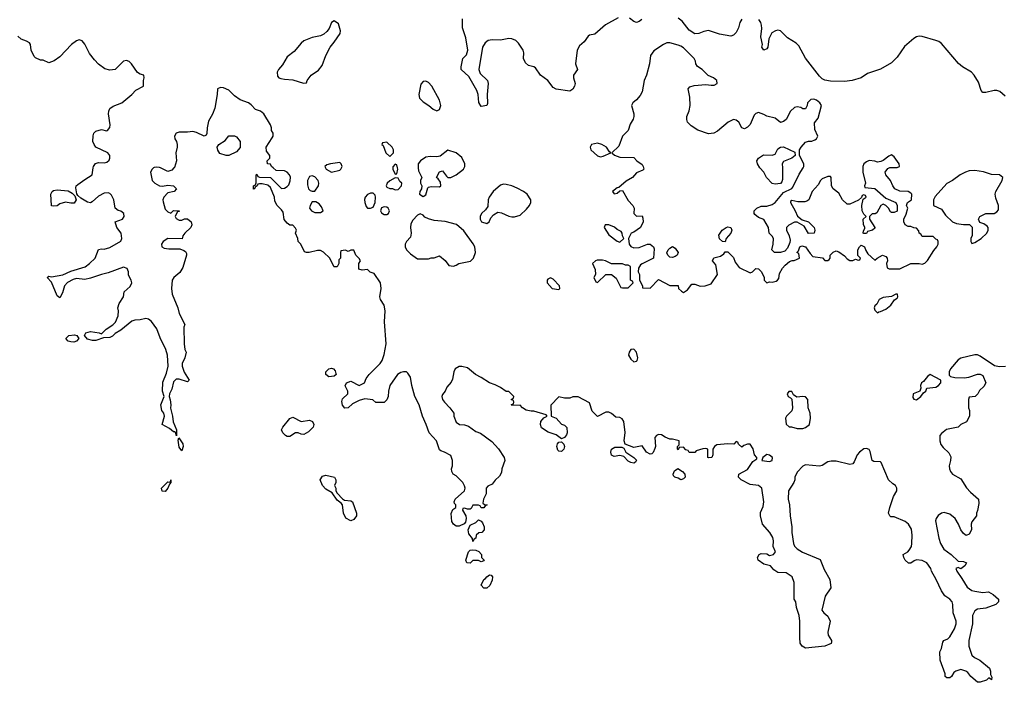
# Model space of a CAD drawing. Header units: inches. Extents: x 2396598 to 2566999, y 262085 to 451979.
# Tile 268 of 280: x 2520620 to 2527724, y 396289 to 401069. Entities that reach past the tile are written whole.
import ezdxf

# ---------------------------------------------------------------- set-up
doc = ezdxf.new("R2010")
doc.units = ezdxf.units.IN
doc.header["$MEASUREMENT"] = 0
doc.layers.add('C5329', color=7, linetype='Continuous')
doc.layers.add('C5420', color=7, linetype='Continuous')

msp = doc.modelspace()

# ---------------------------------------------------------------- linework, layer by layer
at = {"layer": 'C5329', "color": 5, "elevation": 40}
for points in [[(2521586.8, 400000), (2521574.8, 399990), (2521564.9, 399970), (2521576, 399910), (2521596, 399890), (2521630, 399870.7), (2521650, 399867.3), (2521690, 399876), (2521730, 399871), (2521752, 399850), (2521734, 399830), (2521690, 399821.2), (2521660.7, 399790), (2521654, 399770), (2521654.8, 399754.8), (2521670, 399702), (2521690, 399682), (2521710, 399674), (2521730, 399692), (2521771.3, 399691.3), (2521770, 399686), (2521758, 399682), (2521743.6, 399656.4), (2521742, 399650), (2521750, 399634), (2521770, 399622), (2521790, 399622), (2521810, 399632), (2521830, 399632), (2521858, 399610), (2521862, 399590), (2521854, 399570), (2521811.3, 399530), (2521798, 399510), (2521791.3, 399488.7), (2521690, 399491.8), (2521656, 399470), (2521642.8, 399450), (2521646.8, 399430), (2521661.4, 399421.4), (2521695.3, 399415.3), (2521776, 399416), (2521805.4, 399405.4), (2521816.9, 399396.9), (2521823.6, 399383.6), (2521824.7, 399370), (2521798, 399282), (2521774.4, 399245.6), (2521731.3, 399210), (2521721, 399190), (2521714.8, 399130), (2521721, 399090), (2521762, 398990), (2521771.3, 398950), (2521811.1, 398871.1), (2521804.7, 398850), (2521806, 398730), (2521812, 398690), (2521822, 398670), (2521811.1, 398628.9), (2521792, 398590), (2521792, 398570), (2521806.4, 398526.4), (2521842, 398470), (2521830, 398458), (2521770, 398475.3), (2521750, 398475.3), (2521742, 398470), (2521730, 398458), (2521716.9, 398403.1), (2521701, 398370), (2521698, 398350), (2521706.8, 398326.8), (2521710.8, 398290), (2521707.3, 398267.3), (2521722.8, 398210), (2521727.3, 398167.3), (2521751, 398110), (2521752.7, 398067.3), (2521748, 398072), (2521746, 398090), (2521736.4, 398096.4), (2521730, 398095.3), (2521700.9, 398120.9), (2521648, 398150), (2521666, 398210), (2521661.2, 398230), (2521646, 398250), (2521638, 398290), (2521662, 398350), (2521649.4, 398390), (2521653.2, 398453.2), (2521680.5, 398519.5), (2521692, 398570), (2521686, 398650), (2521675.1, 398690), (2521634.7, 398774.7), (2521610, 398839), (2521570, 398893.2), (2521550, 398909.2), (2521530, 398912.7), (2521490, 398904), (2521450, 398902), (2521430, 398895.3), (2521350.4, 398829.6), (2521310, 398806.6), (2521290, 398786.6), (2521270, 398777), (2521224.7, 398775.3), (2521170, 398754), (2521145.4, 398754.6), (2521110, 398764), (2521088.7, 398790), (2521098, 398810), (2521130, 398820.7), (2521194, 398810), (2521210, 398802), (2521244, 398836), (2521291.7, 398868.3), (2521311.7, 398888.3), (2521330, 398934), (2521333.2, 398970), (2521328.7, 398990), (2521338, 399022), (2521368.7, 399070), (2521374.6, 399105.4), (2521416.5, 399143.5), (2521428.7, 399170), (2521424, 399190), (2521406.3, 399226.3), (2521405.2, 399250), (2521394.5, 399274.5), (2521370, 399285.2), (2521257.6, 399242.4), (2521210, 399231.6), (2521130, 399204.5), (2521090, 399196.2), (2521030, 399201.6), (2521005.5, 399194.5), (2520965.8, 399174.2), (2520943.8, 399150), (2520930, 399098), (2520910, 399062), (2520890, 399078), (2520850, 399175.3), (2520818, 399210), (2520830, 399218), (2520850, 399214.8), (2520931.5, 399228.5), (2520990, 399256.3), (2521093.1, 399286.9), (2521124, 399310), (2521164, 399350), (2521189.4, 399410.6), (2521210, 399416), (2521230, 399414.8), (2521270, 399426.8), (2521350, 399472), (2521356, 399490), (2521352.3, 399530), (2521322, 399570), (2521308.7, 399610), (2521362, 399630), (2521373.2, 399650), (2521372.7, 399670), (2521350, 399689), (2521330, 399693.2), (2521309.6, 399709.6), (2521299.6, 399770), (2521282.7, 399802.7), (2521270, 399816), (2521259.6, 399819.6), (2521230, 399818.4), (2521190, 399797), (2521143.8, 399756.2), (2521130, 399749.3), (2521110, 399752), (2521061, 399781), (2521040.2, 399800.2), (2521032.7, 399812.7), (2521024.7, 399855.3), (2521028.7, 399870), (2521040.1, 399879.9), (2521090, 399917.3), (2521144, 399950), (2521150.9, 400000)], [(2521732.7, 400000), (2521716.8, 399983.2), (2521690, 399973.2), (2521635.4, 400000)], [(2527731.9, 398568.1), (2527690, 398564.2), (2527652.6, 398572.6), (2527550, 398642.7), (2527530, 398652.3), (2527510, 398652), (2527410, 398626.6), (2527390, 398614.5), (2527334.8, 398550), (2527326, 398530), (2527326, 398506), (2527336, 398496), (2527367.3, 398487.3), (2527433.2, 398486.8), (2527468.9, 398491.1), (2527530, 398511), (2527550, 398511.3), (2527570, 398502), (2527591.3, 398450), (2527576.9, 398423.1), (2527545.4, 398394.6), (2527534, 398370), (2527514, 398350), (2527470, 398346), (2527464.7, 398330), (2527464.7, 398270), (2527472, 398250), (2527472, 398210), (2527451.1, 398168.9), (2527410, 398148), (2527390.7, 398129.3), (2527307.9, 398112.1), (2527270, 398084), (2527258.8, 398070), (2527258, 398062), (2527259.1, 398030), (2527265.5, 398005.5), (2527282.5, 397982.5), (2527323.5, 397943.5), (2527336.9, 397916.9), (2527336, 397890), (2527326.8, 397850), (2527327.3, 397830), (2527336, 397810), (2527350.7, 397790.7), (2527410, 397758), (2527450, 397692), (2527479.8, 397659.8), (2527538, 397610), (2527539.8, 397580.2), (2527531.1, 397528.9), (2527522, 397510), (2527522, 397490), (2527490, 397446), (2527484.7, 397430), (2527486, 397390), (2527470, 397358), (2527449.1, 397349.1), (2527430, 397362), (2527410, 397388), (2527394, 397430), (2527368.7, 397470), (2527330, 397502), (2527290, 397515.3), (2527270, 397508.7), (2527247.1, 397492.9), (2527231.3, 397470), (2527226.8, 397453.2), (2527250.8, 397330), (2527264, 397290), (2527286.8, 397250), (2527341, 397210), (2527390, 397162), (2527430, 397161), (2527451, 397150), (2527438, 397130), (2527410, 397108.7), (2527390, 397118), (2527374, 397110), (2527382, 397090), (2527418.5, 397038.5), (2527455.3, 396975.3), (2527490, 396951.3), (2527510, 396946), (2527570, 396938), (2527610, 396942), (2527643.5, 396923.5), (2527682, 396890), (2527682, 396870), (2527662, 396850), (2527590, 396823.7), (2527530, 396818), (2527510, 396804), (2527494, 396770), (2527493.4, 396710), (2527467.3, 396590), (2527467.3, 396550), (2527490, 396486), (2527508.1, 396468.1), (2527547.9, 396447.9), (2527618, 396390), (2527624.7, 396370), (2527624.7, 396344.7), (2527632.7, 396327.3), (2527632, 396308), (2527618, 396318), (2527610, 396318), (2527594.4, 396305.6), (2527550, 396289.2), (2527529.5, 396289.5), (2527482, 396330), (2527460.4, 396360.4), (2527446, 396370), (2527410, 396382), (2527374, 396370), (2527359.6, 396360.4), (2527342, 396330), (2527330, 396322), (2527310, 396322), (2527298, 396330), (2527298, 396350), (2527262, 396450), (2527258, 396510), (2527270, 396534), (2527280.2, 396579.8), (2527288, 396590), (2527317, 396603), (2527330, 396618), (2527364.7, 396675.3), (2527375.3, 396710), (2527375.3, 396730), (2527354, 396790), (2527353.2, 396850), (2527348.7, 396870), (2527330, 396888.7), (2527293.6, 396913.6), (2527270, 396948), (2527233.2, 397030), (2527199, 397090), (2527193.2, 397110), (2527164, 397150), (2527130, 397167), (2527090, 397173.2), (2527073.4, 397166.6), (2527050, 397148), (2527031.6, 397148.4), (2527009.2, 397170), (2526999, 397190), (2526995.3, 397210), (2527028.7, 397230), (2527038.6, 397241.4), (2527053.2, 397270), (2527057.2, 397290), (2527059.3, 397350), (2527053.4, 397393.4), (2527033.2, 397430), (2527009.4, 397449.4), (2526930, 397482), (2526904, 397484), (2526898, 397490), (2526889, 397510), (2526899, 397550), (2526924, 397630), (2526948.7, 397670), (2526948.7, 397690), (2526938, 397710), (2526920.2, 397720.2), (2526889.5, 397749.5), (2526835.1, 397875.1), (2526830, 397879), (2526782.7, 397882.7), (2526769.3, 397889.3), (2526754.9, 397954.9), (2526747.9, 397967.9), (2526730, 397976.3), (2526710, 397972.8), (2526678.4, 397950), (2526662.4, 397930), (2526641.4, 397878.6), (2526630, 397865.2), (2526610, 397860.9), (2526510, 397883.7), (2526474.4, 397885.6), (2526450, 397879), (2526410, 397854), (2526390, 397849.2), (2526290, 397858), (2526270, 397848), (2526230, 397806), (2526212, 397770), (2526212, 397750), (2526204.7, 397730), (2526167.3, 397670), (2526164, 397610), (2526174.8, 397570), (2526178.8, 397490), (2526191, 397410), (2526191.1, 397368.9), (2526202.8, 397290), (2526210, 397272), (2526230, 397251), (2526267.7, 397227.7), (2526394.4, 397174.4), (2526423.5, 397103.5), (2526464.7, 397030), (2526472, 396970), (2526431.3, 396910), (2526408, 396810), (2526421, 396790), (2526450, 396766), (2526467.7, 396730), (2526450.5, 396650), (2526454, 396630), (2526478, 396590), (2526478, 396582), (2526474, 396570), (2526429.3, 396549.3), (2526290, 396536), (2526265.2, 396550), (2526251.9, 396571.9), (2526247.5, 396612.5), (2526249.4, 396730), (2526242.7, 396770), (2526224, 396830), (2526219, 396870), (2526208.7, 396890), (2526208.7, 397010), (2526194, 397050), (2526150, 397079), (2526090, 397082), (2526061.5, 397101.5), (2526038, 397130), (2525990, 397142), (2525948.7, 397170), (2525942, 397190), (2525955.3, 397210), (2525970, 397217.3), (2526010, 397214.8), (2526030, 397202.8), (2526058, 397210), (2526073.2, 397230), (2526057.2, 397270), (2526057.6, 397310), (2526052.7, 397332.7), (2526032, 397370), (2525979.6, 397430), (2525964.5, 397490), (2525965.6, 397514.4), (2525983.3, 397556.7), (2525989.4, 397590), (2525974, 397690), (2525950, 397708.7), (2525890, 397715.3), (2525826, 397750), (2525806, 397770), (2525808.9, 397791.1), (2525870, 397824.7), (2525910, 397882), (2525938, 397902), (2525938, 397910), (2525922, 397930), (2525912.9, 397972.9), (2525890, 398006), (2525870, 398006), (2525843.6, 397996.4), (2525830, 397986), (2525807.3, 398007.3), (2525802, 398022), (2525790, 398026), (2525772, 398008), (2525730, 398009), (2525650, 398002), (2525632, 397990), (2525622, 397970), (2525622, 397930), (2525614, 397910), (2525590, 397908), (2525586, 397910), (2525586, 397970), (2525570, 397975.3), (2525550, 397974), (2525501, 397959), (2525490, 397948), (2525470, 397946), (2525450, 397946), (2525442, 397962), (2525427.3, 397967.3), (2525410, 397986), (2525378, 397982), (2525370, 397966), (2525366, 397970), (2525366, 397990), (2525378, 398002), (2525378, 398030), (2525330, 398044), (2525310, 398044), (2525276.5, 398056.5), (2525250, 398075.3), (2525230, 398078), (2525214, 398070), (2525203.6, 398056.4), (2525206.8, 397990), (2525203.5, 397976.5), (2525190, 397946), (2525182, 397938), (2525170, 397935.3), (2525142, 397950), (2525110, 397995.3), (2525050, 397982), (2524988, 398008), (2524982, 398030), (2524989.3, 398090.7), (2524979, 398170), (2524968, 398190), (2524950, 398199), (2524921.2, 398201.2), (2524890, 398228), (2524870, 398238), (2524850, 398238), (2524790, 398206), (2524750, 398246), (2524730, 398306), (2524650, 398348), (2524610, 398348), (2524590, 398338), (2524550, 398338), (2524510, 398348), (2524452.7, 398287.3), (2524454, 398210), (2524490, 398194), (2524530, 398152), (2524550, 398144.7), (2524566.8, 398126.8), (2524570.8, 398090), (2524564.5, 398075.5), (2524550, 398055.3), (2524530, 398046), (2524490, 398075.3), (2524432.7, 398092.7), (2524384.5, 398124.5), (2524377.2, 398150), (2524381.2, 398170), (2524402, 398198), (2524426, 398210), (2524418, 398218), (2524330, 398244), (2524310, 398244), (2524273.6, 398253.6), (2524248.9, 398268.9), (2524230, 398288), (2524170, 398286), (2524167.3, 398292.7), (2524182, 398298), (2524186, 398310), (2524182, 398322), (2524166, 398330), (2524182, 398338), (2524186, 398350), (2524150, 398386), (2524130, 398386), (2524090, 398415.3), (2524050, 398435.3), (2524009.1, 398449.1), (2523948.9, 398488.9), (2523909.1, 398509.1), (2523850, 398558), (2523810, 398568), (2523790, 398568), (2523762, 398550), (2523752, 398530), (2523743.6, 398476.4), (2523734, 398454), (2523702, 398418), (2523690.9, 398389.1), (2523670, 398366), (2523664.7, 398350), (2523671.3, 398330), (2523684.7, 398310), (2523724.7, 398270), (2523752, 398230), (2523752, 398210), (2523770, 398164.7), (2523794, 398150), (2523830, 398146.8), (2523857.3, 398137.3), (2523910, 398098), (2523945.4, 398085.4), (2524025.5, 398025.5), (2524074.6, 397974.6), (2524114.8, 397910), (2524121, 397890), (2524098.8, 397830), (2524096.3, 397803.7), (2524082.8, 397777.2), (2524050, 397748), (2524030, 397718), (2523996.9, 397703.1), (2523984.7, 397690), (2523986, 397650), (2523966, 397610), (2523962, 397582), (2523972.7, 397572.7), (2523994, 397570), (2523978, 397562), (2523970, 397548), (2523948.4, 397548.4), (2523942, 397562), (2523930, 397566), (2523890, 397566), (2523878, 397542), (2523870, 397538), (2523850, 397538), (2523830, 397546), (2523818, 397542), (2523814, 397530), (2523838, 397490), (2523841, 397470), (2523836, 397444), (2523827.1, 397432.9), (2523790, 397416), (2523770, 397416), (2523750, 397429), (2523738, 397450), (2523733.2, 397506.8), (2523744.7, 397535.3), (2523766, 397550), (2523766, 397570), (2523758, 397578), (2523755.3, 397590), (2523762, 397610), (2523828.7, 397670), (2523834, 397690), (2523830, 397706), (2523818, 397730), (2523770, 397778), (2523748, 397790), (2523738, 397810), (2523735.3, 397830), (2523742, 397850), (2523742, 397890), (2523730, 397926), (2523686, 397950), (2523658, 397958), (2523650, 397966), (2523628, 398030), (2523574, 398090), (2523553.2, 398150), (2523525.2, 398210), (2523502.7, 398290), (2523471.9, 398351.9), (2523449.4, 398430), (2523439.3, 398490), (2523420.2, 398520.2), (2523410, 398529), (2523390, 398529.2), (2523370, 398524), (2523346.8, 398510), (2523291, 398430), (2523281, 398390), (2523278, 398350), (2523270, 398326), (2523250, 398308), (2523190, 398308.7), (2523167.3, 398327.3), (2523110, 398335.3), (2523070, 398322), (2523022.5, 398297.5), (2522990, 398268.7), (2522966, 398266), (2522949.2, 398289.2), (2522945.2, 398314.8), (2522950, 398334), (2522988, 398370), (2522988, 398390), (2522969.1, 398429.1), (2522978, 398450), (2523010, 398461), (2523070, 398431.3), (2523108, 398450), (2523120.2, 398479.8), (2523142, 398510), (2523222, 398590), (2523235.3, 398610), (2523250, 398654), (2523265.2, 398730), (2523252.7, 398890), (2523257.2, 398970), (2523249.2, 399010), (2523224, 399050), (2523219.3, 399070), (2523229, 399130), (2523224, 399170), (2523177.2, 399237.2), (2523149.1, 399249.1), (2523130, 399268), (2523090, 399262), (2523066, 399270), (2523068, 399310), (2523078, 399330), (2523070, 399346), (2523046, 399370), (2523030, 399406), (2523010, 399406), (2522990, 399398), (2522970, 399406), (2522938, 399402), (2522934, 399390), (2522934, 399350), (2522923.6, 399336.4), (2522922, 399310), (2522910, 399286), (2522890, 399286), (2522886, 399290), (2522858, 399350), (2522813.2, 399393.2), (2522790, 399404), (2522770, 399404), (2522708.9, 399388.9), (2522688.9, 399388.9), (2522675.3, 399395.3), (2522648.9, 399448.9), (2522628.7, 399470), (2522628, 399490), (2522608.9, 399528.9), (2522618, 399550), (2522610, 399566), (2522590, 399586), (2522570, 399588), (2522550, 399602), (2522529, 399629), (2522520.2, 399680.2), (2522510, 399698), (2522478, 399730), (2522460.4, 399760.4), (2522458, 399790), (2522430, 399858), (2522410, 399875.3), (2522370, 399886), (2522350, 399886), (2522338, 399882), (2522334, 399870), (2522318, 399862), (2522314, 399850), (2522307.3, 399847.3), (2522306, 399870), (2522322, 399878), (2522327.3, 399892.7), (2522326, 399950), (2522330, 399954), (2522338, 399938), (2522350, 399934), (2522430, 399931.3), (2522510, 399850.7), (2522530, 399853), (2522550, 399864.9), (2522561.4, 399878.5), (2522572.5, 399907.5), (2522573.4, 399933.4), (2522567.6, 399950), (2522550, 399969.6), (2522530, 399979.5), (2522470, 399982), (2522449.4, 400000)], [(2522826, 400000), (2522831, 399990), (2522870, 399970.5), (2522930, 399983.7), (2522937.6, 399990), (2522942, 400000)], [(2523312.4, 400000), (2523312, 399990), (2523330, 399954), (2523342, 399958), (2523348, 399990), (2523346.1, 400000)], [(2523495.3, 400000), (2523498, 399978), (2523522, 399930), (2523512, 399910), (2523512, 399890), (2523522, 399870), (2523518, 399850), (2523506.8, 399830), (2523505.5, 399810), (2523530, 399794), (2523550, 399806.8), (2523564, 399856), (2523570, 399862), (2523590, 399866), (2523650, 399864.7), (2523658, 399870), (2523656.4, 399896.4), (2523640.4, 399920.4), (2523628, 399930), (2523650, 399971.3), (2523670, 399978), (2523699.6, 399939.6), (2523710, 399932), (2523730, 399931.3), (2523770, 399951), (2523822, 399990), (2523827.3, 400000)], [(2525120.4, 400000), (2525122, 399990), (2525116.9, 399983.1), (2525070, 399964), (2525041, 399930), (2524995.9, 399904.1), (2524942, 399858), (2524930, 399855.3), (2524898, 399830), (2524910, 399812), (2524930, 399818), (2524950, 399834), (2524970, 399838), (2525010, 399766), (2525044.7, 399730), (2525054, 399710), (2525052, 399670), (2525070, 399652), (2525110, 399654), (2525116.9, 399636.9), (2525118, 399610), (2525098, 399570), (2525050, 399535.3), (2525031.6, 399528.4), (2525012, 399490), (2525018, 399450), (2525030, 399432), (2525050, 399422.8), (2525090, 399424.7), (2525150, 399451), (2525170, 399451), (2525192, 399430), (2525196.9, 399416.9), (2525194, 399350), (2525111.1, 399308.9), (2525099.6, 399300.4), (2525083.6, 399276.4), (2525082, 399250), (2525090.9, 399230.9), (2525091.6, 399191.6), (2525114, 399146), (2525114, 399134), (2525170, 399132), (2525230, 399194), (2525310, 399152), (2525370, 399152), (2525374, 399130), (2525394, 399110), (2525410, 399102), (2525439, 399121), (2525470, 399162), (2525490, 399162), (2525530, 399146), (2525566, 399150), (2525610, 399164.7), (2525654, 399230), (2525642, 399302), (2525618, 399330), (2525629.1, 399350.9), (2525676.4, 399363.6), (2525700.4, 399379.6), (2525710, 399394), (2525730, 399394), (2525770, 399354), (2525781, 399321), (2525810, 399282), (2525890, 399242), (2525906, 399250), (2525930, 399274), (2525950, 399272), (2525972, 399250), (2525992, 399210), (2525992, 399190), (2526010, 399172), (2526030, 399178), (2526050, 399176), (2526077.2, 399182.8), (2526088, 399190), (2526097.2, 399202.8), (2526102, 399238), (2526123.2, 399276.8), (2526142, 399298), (2526174.6, 399325.4), (2526192.7, 399332.7), (2526207.3, 399332.7), (2526246, 399350), (2526242, 399382), (2526226, 399390), (2526238, 399402), (2526248, 399430), (2526263.1, 399436.9), (2526290.7, 399430.7), (2526322, 399382), (2526342, 399362), (2526411, 399351), (2526430, 399332), (2526450, 399332), (2526460.4, 399339.6), (2526468, 399350), (2526468, 399370), (2526490, 399392), (2526510, 399402), (2526530, 399394), (2526570, 399366), (2526590, 399344.7), (2526610, 399331.3), (2526630, 399332), (2526650, 399342), (2526670, 399334), (2526682, 399338), (2526686, 399350), (2526668, 399368), (2526668, 399410), (2526678, 399430), (2526690, 399442), (2526714, 399430), (2526723.6, 399403.6), (2526739.6, 399379.6), (2526790, 399334), (2526806, 399350), (2526846, 399370), (2526870, 399362), (2526878, 399350), (2526882, 399330), (2526874, 399310), (2526878, 399278), (2526892.7, 399272.7), (2526970, 399271.3), (2527050, 399311.3), (2527110, 399311.3), (2527130, 399304.7), (2527150, 399312), (2527170, 399332), (2527214.6, 399405.4), (2527238, 399430), (2527246, 399450), (2527246, 399470), (2527242, 399482), (2527230, 399486), (2527210, 399506), (2527130, 399506), (2527122, 399522), (2527108.4, 399528.4), (2527107.3, 399547.3), (2527090, 399566), (2527070, 399568), (2527050, 399578), (2527030, 399578), (2527008, 399590), (2526998, 399610), (2526998, 399630), (2527014.6, 399665.4), (2527028, 399710), (2527018, 399730), (2527026, 399750), (2527054, 399770), (2527056, 399810), (2527050, 399819), (2527030, 399829.2), (2526970, 399832.3), (2526934, 399850), (2526919, 399870), (2526902, 399910), (2526868.7, 399950), (2526864, 399970), (2526884.7, 399995.3), (2526894, 400000)], [(2526702, 400000), (2526702, 399970), (2526722, 399890), (2526714, 399870), (2526718, 399858), (2526790, 399852), (2526870, 399782), (2526942, 399750), (2526951.6, 399728.4), (2526951.1, 399688.9), (2526930, 399678), (2526910, 399678), (2526902, 399682), (2526888, 399710), (2526870, 399728), (2526850, 399738), (2526834, 399730), (2526803.6, 399676.4), (2526791.1, 399668.9), (2526770, 399668), (2526752, 399650), (2526752, 399630), (2526790.9, 399569.1), (2526790, 399566), (2526774, 399550), (2526738, 399542), (2526730, 399526), (2526710, 399526), (2526706, 399530), (2526707.3, 399547.3), (2526718, 399562), (2526718, 399570), (2526707.3, 399592.7), (2526706, 399630), (2526726, 399650), (2526710, 399666), (2526698, 399690), (2526695.3, 399730), (2526706, 399774), (2526726, 399790), (2526722, 399802), (2526710, 399806), (2526698, 399802), (2526694, 399786), (2526672.7, 399767.3), (2526610, 399738), (2526590, 399738), (2526555.3, 399770), (2526530, 399818), (2526488, 399850), (2526478, 399870), (2526474, 399930), (2526470, 399938), (2526450, 399938), (2526410, 399922), (2526398, 399910), (2526381, 399879), (2526338, 399830), (2526314, 399770), (2526299.8, 399760.2), (2526285.4, 399754.6), (2526234.6, 399754.6), (2526190, 399766), (2526182, 399758), (2526182, 399750), (2526216, 399690), (2526231, 399651), (2526264.7, 399624.7), (2526310.9, 399610.9), (2526350.9, 399570.9), (2526358, 399550), (2526350.9, 399529.1), (2526310, 399528), (2526280.4, 399580.4), (2526230, 399608), (2526210, 399608), (2526170, 399588), (2526152, 399570), (2526152, 399550), (2526172, 399510), (2526178, 399478), (2526176.9, 399463.1), (2526159.8, 399420.2), (2526139.8, 399400.2), (2526110, 399388.7), (2526066, 399390), (2526046, 399410), (2526055.3, 399450), (2526058, 399490), (2526048.4, 399508.4), (2526028, 399530), (2526022, 399570), (2525988.4, 399628.4), (2525950, 399642), (2525923.1, 399663.1), (2525918, 399670), (2525918, 399690), (2525938, 399710), (2525970, 399724.7), (2526010, 399724.7), (2526050, 399736), (2526070, 399751.3), (2526130, 399822), (2526190, 399851.3), (2526198.6, 399861.4), (2526244.7, 399955.3), (2526271.9, 400000)], [(2526122.4, 400000), (2526123.6, 399916.4), (2526119.6, 399900.4), (2526110, 399888), (2526070, 399882), (2526050, 399888.7), (2526008.7, 399930), (2525988, 399970), (2525960.4, 400000)]]:
    msp.add_lwpolyline(points, dxfattribs=at)
for points in [[(2522730, 399942), (2522710, 399938), (2522696, 399910), (2522696.9, 399876.9), (2522704.7, 399850), (2522716.9, 399836.9), (2522730, 399831.3), (2522750, 399832), (2522777.2, 399870), (2522779.3, 399890), (2522773.2, 399910), (2522750, 399935.3)], [(2527510, 399982.4), (2527470, 399978.4), (2527444.7, 399970), (2527404.7, 399950), (2527350.6, 399909.4), (2527310, 399888.7), (2527225.4, 399794.6), (2527212, 399770), (2527214, 399730), (2527270, 399702), (2527299.6, 399659.6), (2527350, 399612), (2527379.6, 399599.6), (2527430, 399592), (2527471.6, 399591.6), (2527492.7, 399572.7), (2527492.7, 399512.7), (2527482, 399490), (2527482, 399470), (2527490, 399454), (2527510, 399462), (2527558, 399490), (2527598, 399530), (2527608, 399550), (2527608, 399570), (2527600.4, 399580.4), (2527576.4, 399596.4), (2527547.3, 399607.3), (2527538, 399630), (2527548, 399650), (2527590, 399672), (2527650, 399672), (2527670, 399682), (2527682, 399698), (2527681.2, 399730), (2527661.5, 399781.5), (2527658, 399810), (2527663.7, 399830), (2527709.4, 399910), (2527712.3, 399930), (2527689.4, 399949.4), (2527631.7, 399951.7), (2527572.5, 399972.5)], [(2523330, 399928), (2523290, 399908), (2523272, 399890), (2523264.7, 399870), (2523270, 399862), (2523290, 399852), (2523310, 399852), (2523330, 399842), (2523350, 399844.7), (2523375.3, 399870), (2523378, 399890), (2523363.1, 399903.1), (2523350, 399926)], [(2524110, 399882), (2524090, 399875.1), (2524037.3, 399830), (2524006.8, 399790), (2524001, 399770), (2523998.8, 399721.2), (2523982, 399698), (2523951.3, 399670), (2523942, 399650), (2523942, 399630), (2523951.6, 399611.6), (2523990, 399598), (2524008, 399610), (2524020.2, 399639.8), (2524038, 399662), (2524070, 399681), (2524096.8, 399676.8), (2524150, 399651), (2524170, 399647.3), (2524190, 399646.8), (2524230, 399658), (2524277.5, 399702.5), (2524299, 399730), (2524309, 399750), (2524309, 399770), (2524281.2, 399810), (2524254, 399830), (2524210, 399853), (2524170, 399871.2), (2524130, 399880.7)], [(2520990, 399745.2), (2520950, 399754), (2520910, 399741.2), (2520890, 399726.6), (2520863.1, 399723.1), (2520850, 399726), (2520848.9, 399728.9), (2520845.2, 399810), (2520855.3, 399830), (2520864.1, 399835.9), (2520890, 399842.8), (2520970, 399834.8), (2520998.5, 399818.5), (2521018.8, 399798.8), (2521026.8, 399770), (2521014, 399746)], [(2523170, 399817.2), (2523150, 399817.2), (2523130, 399809.4), (2523111.5, 399788.5), (2523107.8, 399772.3), (2523109.3, 399750), (2523121, 399721), (2523129.7, 399709.7), (2523150, 399708.5), (2523170, 399717.3), (2523183.8, 399750), (2523187, 399790), (2523183.7, 399803.7)], [(2522756.5, 399756.5), (2522730, 399755.3), (2522716, 399730), (2522711.3, 399710), (2522724.7, 399690), (2522750, 399677.3), (2522790, 399678.8), (2522808.7, 399690), (2522798.6, 399718.6), (2522780.2, 399740.2)], [(2523250, 399719.5), (2523230, 399712), (2523223.1, 399690), (2523230, 399674.8), (2523250, 399664), (2523270, 399664), (2523282, 399670), (2523289.2, 399690), (2523278, 399710), (2523270, 399718)], [(2523510, 399669), (2523490, 399659), (2523455.9, 399624.1), (2523442.5, 399597.5), (2523438.8, 399570), (2523444.7, 399530), (2523439.6, 399500.4), (2523412, 399470), (2523402, 399450), (2523402, 399430), (2523411.3, 399410), (2523439.8, 399379.8), (2523490, 399344.7), (2523570, 399344.7), (2523590, 399351.3), (2523610, 399351.3), (2523650, 399364.7), (2523690, 399332), (2523716, 399296), (2523750, 399291), (2523770, 399298.8), (2523789.6, 399310.4), (2523873.4, 399326.6), (2523895.1, 399350), (2523909.3, 399389.3), (2523902.7, 399430), (2523892.1, 399452.1), (2523825.6, 399545.6), (2523772, 399592), (2523690, 399612.7), (2523610, 399620.9), (2523570, 399631.6), (2523543.9, 399643.9), (2523530, 399659)], [(2524844.7, 399590), (2524836, 399570), (2524870, 399518), (2524930, 399471.3), (2524950, 399464.7), (2524978, 399490), (2524968.9, 399508.9), (2524968, 399530), (2524960.4, 399540.4), (2524930, 399555.3), (2524912, 399572), (2524870, 399589.2)], [(2525710, 399466), (2525690, 399468), (2525670, 399488.7), (2525665.2, 399514.8), (2525688, 399550), (2525718, 399570), (2525730, 399576), (2525751, 399571), (2525758, 399550), (2525751, 399530), (2525718, 399490)], [(2525330, 399354), (2525310, 399355.3), (2525295.3, 399370), (2525288.4, 399388.4), (2525298, 399410), (2525310, 399422), (2525330, 399432), (2525350, 399422), (2525371.3, 399390), (2525364.7, 399370), (2525350, 399361.2)], [(2524825.4, 399334.6), (2524785.4, 399334.6), (2524774, 399330), (2524754, 399310), (2524772.7, 399267.3), (2524774, 399230), (2524762, 399210), (2524778, 399178), (2524790, 399174), (2524848.4, 399231.6), (2524890, 399232), (2524923.6, 399203.6), (2524958, 399138), (2524970, 399134), (2525010, 399134), (2525046, 399170), (2525042, 399182), (2525026, 399190), (2525026, 399290), (2525010, 399298), (2524990, 399298), (2524970, 399308), (2524888.9, 399308.9), (2524846, 399330)], [(2524450, 399208), (2524430, 399198), (2524424.7, 399190), (2524424.7, 399170), (2524462, 399130), (2524510, 399122), (2524518, 399130), (2524515.3, 399150), (2524470, 399198)], [(2526952.7, 399090), (2526942, 399090), (2526910, 399073.2), (2526850, 399064), (2526822, 399050), (2526803.6, 399016.4), (2526790, 399006), (2526784.7, 398990), (2526790, 398974), (2526810, 398954), (2526818, 398962), (2526830, 398964.7), (2526870, 398980.7), (2526906, 399010), (2526931.9, 399048.1), (2526950, 399061), (2526955.1, 399070)], [(2521010, 398743.6), (2520990, 398744.2), (2520969, 398750), (2520953.2, 398770), (2520975.3, 398790), (2521016.1, 398796.1), (2521032, 398790), (2521046, 398770), (2521030, 398749.5)], [(2525051.5, 398691.5), (2525030, 398689.2), (2525018, 398670), (2525013, 398650), (2525030, 398621), (2525050, 398600.7), (2525070, 398606), (2525075.3, 398610), (2525079, 398630), (2525069.3, 398670)], [(2522850, 398493.2), (2522828, 398510), (2522828, 398530), (2522850, 398550.8), (2522870, 398556.3), (2522884.7, 398550), (2522897.1, 398537.1), (2522902, 398518), (2522902.8, 398510), (2522890, 398497.2)], [(2527190, 398509), (2527170, 398496), (2527140.7, 398459.3), (2527127.3, 398450), (2527118, 398430), (2527122, 398410), (2527114, 398390), (2527067.3, 398370), (2527062.8, 398342.8), (2527070, 398332), (2527090, 398327.3), (2527122, 398350), (2527142, 398378), (2527158, 398390), (2527166, 398410), (2527230, 398418), (2527248, 398430), (2527266, 398450), (2527266, 398470)], [(2526190, 398388), (2526170, 398388), (2526158, 398370), (2526164.7, 398350), (2526182, 398342), (2526191.6, 398331.6), (2526194.9, 398270), (2526190, 398248.7), (2526151.3, 398210), (2526145.4, 398194.6), (2526151.1, 398151.1), (2526171.3, 398131.3), (2526188.7, 398131.3), (2526230, 398120.7), (2526270, 398119.1), (2526290, 398127.7), (2526317.2, 398150), (2526326.3, 398193.7), (2526323.7, 398230), (2526309.5, 398270), (2526305.2, 398330), (2526289.3, 398349.3), (2526270, 398352), (2526226, 398346), (2526203.1, 398363.1)], [(2522651.6, 398171.6), (2522710, 398179.1), (2522733.4, 398170), (2522741.6, 398150), (2522737.1, 398130), (2522704.4, 398095.6), (2522670, 398078), (2522650, 398079.3), (2522630, 398089), (2522610, 398088.7), (2522570, 398062), (2522550, 398062), (2522538, 398070), (2522518, 398090), (2522508, 398110), (2522518, 398130), (2522570, 398192), (2522590, 398202)], [(2521790, 397958), (2521770, 397986), (2521763.1, 398036.9), (2521767.3, 398052.7), (2521797.3, 398010), (2521798.8, 397990)], [(2524530, 397954), (2524510, 397957.2), (2524503.6, 397963.6), (2524495.1, 397990), (2524501.2, 398010), (2524510, 398021), (2524530, 398024.7), (2524546.8, 398006.8), (2524550.8, 397990), (2524546, 397970)], [(2525050, 397869.4), (2525030, 397874), (2525010, 397885.2), (2524979, 397919), (2524950, 397925.2), (2524910, 397919.3), (2524890, 397928.7), (2524885.2, 397950), (2524889.3, 397970.7), (2524913.6, 397986.4), (2524964.7, 397984.7), (2524978, 397978), (2524994, 397950), (2525050, 397911.3), (2525070.6, 397890.6), (2525063.6, 397876.4)], [(2526010, 397933.2), (2525982, 397910), (2525974, 397890), (2526030, 397881), (2526048, 397890), (2526052.3, 397910), (2526030, 397928.7)], [(2525390, 397749), (2525370, 397762), (2525346, 397770), (2525338, 397778), (2525335.3, 397790), (2525344.7, 397815.3), (2525368.7, 397831.3), (2525402, 397810), (2525418, 397790), (2525422, 397770), (2525410, 397758)], [(2521670, 397666), (2521648, 397668), (2521643.7, 397690), (2521690, 397734.8), (2521707.3, 397732.7), (2521711, 397751), (2521710.8, 397730), (2521701.4, 397718.6), (2521690, 397688.7)], [(2523010, 397454), (2522973.2, 397473.2), (2522957.2, 397510), (2522949, 397569), (2522940.4, 397580.4), (2522910, 397602), (2522875.3, 397655.3), (2522830, 397682), (2522804, 397710), (2522789.2, 397750), (2522804.8, 397775.2), (2522830, 397782.8), (2522892, 397770), (2522902, 397750), (2522902, 397730), (2522892, 397710), (2522902, 397690), (2522902, 397670), (2522910, 397654), (2522950, 397612), (2522963.6, 397603.6), (2523010, 397598), (2523022, 397590), (2523050.7, 397510), (2523050.7, 397490), (2523030, 397462.7)], [(2523890, 397306), (2523887.3, 397327.3), (2523861.2, 397361.2), (2523855.3, 397390), (2523870, 397422), (2523910, 397442), (2523930, 397462), (2523950, 397452), (2523959.8, 397439.8), (2523971.3, 397410), (2523972, 397390), (2523954, 397370), (2523932, 397368), (2523914, 397350), (2523911.6, 397328.4), (2523898, 397322)], [(2523950, 397158), (2523930, 397168), (2523890, 397168), (2523870, 397148), (2523846, 397150), (2523838, 397170), (2523858, 397230), (2523870, 397242), (2523890, 397244.7), (2523910, 397242), (2523932, 397232), (2523951.6, 397211.6), (2523952, 397190), (2523972, 397170), (2523970, 397166)], [(2523970, 396968), (2523948.9, 396991.1), (2523968.7, 397030), (2523982, 397038), (2523989.3, 397050.7), (2524010, 397064.7), (2524022, 397062), (2524030.9, 397050.9), (2524030, 397026), (2524011.3, 396988.7), (2523990, 396968)]]:
    msp.add_lwpolyline(points, close=True, dxfattribs=at)
at = {"layer": 'C5420', "color": 5}
for points, elevation in [([(2524937.5, 401082.6), (2524847, 401033), (2524770, 400963.9), (2524730, 400957.3), (2524721.1, 400950), (2524693.7, 400910), (2524658.9, 400881.1), (2524642.3, 400850), (2524630.7, 400750), (2524644.7, 400710), (2524616, 400670), (2524614.8, 400650), (2524626.8, 400610), (2524622.8, 400590), (2524610, 400568.7), (2524590, 400554), (2524490, 400568.7), (2524470, 400579), (2524431.5, 400631.5), (2524377, 400670), (2524342, 400722), (2524329.4, 400729.4), (2524290, 400738), (2524270, 400758), (2524255.6, 400790), (2524257, 400830), (2524252.3, 400850), (2524220.1, 400900.1), (2524200.1, 400920.1), (2524170.9, 400930.9), (2524150, 400933.3), (2524090, 400922), (2524030, 400925), (2524001, 400919), (2523978.5, 400901.5), (2523959, 400870), (2523932.7, 400710), (2523941.3, 400681.3), (2523994.8, 400630), (2524001, 400610), (2523992.4, 400530), (2523995.1, 400464.9), (2523990, 400449.2), (2523950, 400444), (2523932.9, 400472.9), (2523927, 400530), (2523917.6, 400557.6), (2523859.8, 400659.8), (2523805.1, 400710), (2523804.5, 400730), (2523818.4, 400790), (2523844.6, 400815.4), (2523852.8, 400850), (2523838.5, 400938.5), (2523814.3, 401010), (2523815.6, 401075.6)], 20), ([(2525107.8, 401070), (2525090, 401055.1), (2525070, 401048.5), (2525050, 401056.8), (2525019.1, 401079.1)], 20), ([(2525830, 401072.1), (2525816.1, 401050), (2525807.1, 401010), (2525790, 400976), (2525770, 400957.4), (2525750, 400951.6), (2525670, 400965.6), (2525590, 400991.6), (2525555.2, 400984.8), (2525521, 400970), (2525490, 400968.4), (2525450, 400993.8), (2525398.8, 401058.8), (2525370, 401080.7)], 20), ([(2527730, 400518.4), (2527691, 400551), (2527670, 400557.4), (2527650, 400559.1), (2527590, 400545.1), (2527570, 400545.1), (2527557.6, 400557.6), (2527538.3, 400618.3), (2527506.6, 400670), (2527486.6, 400690), (2527421.6, 400730), (2527393, 400753), (2527270, 400896.8), (2527251.5, 400911.5), (2527230, 400919.8), (2527130, 400947.9), (2527110, 400949.3), (2527090, 400945), (2527070, 400934), (2527004.5, 400875.5), (2526950, 400798.9), (2526910, 400757.8), (2526830, 400711.5), (2526738, 400682), (2526690, 400650.7), (2526627.3, 400630), (2526570, 400623), (2526470, 400624.9), (2526430, 400634), (2526410, 400643.7), (2526390, 400660.9), (2526290, 400791.9), (2526241.5, 400881.5), (2526221.1, 400901.1), (2526159.2, 400939.2), (2526110, 400989.6), (2526090, 400994), (2526072, 400990), (2526046, 400974), (2526024.4, 400930), (2526017.3, 400870), (2526010, 400859), (2525988, 400850), (2525974, 400870), (2525979.3, 400890), (2525966.3, 400946.3), (2525975.3, 401004.7), (2525972.9, 401030), (2525967, 401050), (2525953.8, 401070)], 20), ([(2521150.9, 400000), (2521152.3, 400010), (2521167.9, 400032.1), (2521190, 400038), (2521230, 400036.4), (2521250, 400042.4), (2521264.7, 400055.3), (2521271.1, 400070), (2521271.1, 400090), (2521257, 400110), (2521170, 400149.2), (2521157.2, 400170), (2521149, 400190), (2521149.2, 400230.8), (2521154, 400250), (2521170, 400266), (2521210, 400276), (2521247.1, 400267.1), (2521254, 400270), (2521269.4, 400290.6), (2521273.3, 400310), (2521260.5, 400390), (2521262.9, 400410), (2521271.2, 400428.8), (2521293.7, 400446.3), (2521356.2, 400470), (2521430, 400528.9), (2521459.2, 400560.8), (2521513.2, 400590), (2521513.6, 400630), (2521519.3, 400650), (2521515.3, 400670), (2521490, 400675.1), (2521470, 400689.2), (2521427, 400750), (2521410, 400767), (2521390, 400775.1), (2521370, 400769.4), (2521310, 400709.2), (2521270, 400705.2), (2521235.5, 400715.5), (2521190, 400749.2), (2521160.5, 400780.5), (2521124.6, 400824.6), (2521090, 400892.3), (2521070, 400917), (2521050, 400922.9), (2521030, 400916.2), (2520993.4, 400890), (2520910, 400801.2), (2520870, 400773.2), (2520830, 400758), (2520790, 400778), (2520770, 400778), (2520734.6, 400794.6), (2520724.7, 400804.7), (2520704, 400850), (2520699, 400890), (2520690, 400902), (2520670, 400915.3), (2520630, 400928.7), (2520608, 400950)], 40), ([(2526271.9, 400000), (2526278, 400010), (2526278, 400030), (2526246, 400090), (2526246, 400130), (2526258, 400150), (2526290, 400184.7), (2526310, 400194), (2526334, 400194), (2526358, 400202), (2526368, 400210), (2526378, 400230), (2526356.5, 400276.5), (2526354, 400326), (2526380.2, 400359.8), (2526404, 400450), (2526393.2, 400470), (2526370, 400489), (2526350, 400496), (2526327.1, 400492.9), (2526304.7, 400470), (2526302, 400450), (2526290, 400426), (2526270, 400426), (2526256, 400436), (2526230, 400440.9), (2526210, 400437), (2526180.7, 400410), (2526150, 400348.7), (2526130, 400334), (2526110, 400328), (2526070, 400359.3), (2526010, 400372.7), (2525990, 400385.2), (2525950, 400399.3), (2525930, 400392.7), (2525918.5, 400381.5), (2525890, 400314), (2525870, 400294), (2525850, 400282), (2525830, 400288.7), (2525809, 400330), (2525790, 400345.2), (2525770, 400349.2), (2525731, 400330), (2525655.8, 400264.2), (2525628.5, 400251.5), (2525590, 400246.6), (2525512.1, 400272.1), (2525464.1, 400304.1), (2525439, 400330), (2525433.2, 400350), (2525432.7, 400370), (2525450, 400412), (2525458, 400450), (2525454.5, 400510), (2525442, 400570), (2525454, 400586), (2525485.1, 400594.9), (2525570, 400602.4), (2525610, 400596.4), (2525630, 400598), (2525652.7, 400610), (2525649.2, 400630), (2525625.2, 400650), (2525587.2, 400667.2), (2525544.2, 400710), (2525510.8, 400730.8), (2525498, 400750), (2525495.1, 400770), (2525485.1, 400790), (2525410, 400866), (2525390, 400879.3), (2525370, 400885.2), (2525310, 400902.7), (2525290, 400901.2), (2525264.7, 400890), (2525195.9, 400844.1), (2525170.8, 400810), (2525163.8, 400750), (2525143.1, 400670), (2525125.3, 400630), (2525112.2, 400550), (2525097.2, 400522.8), (2525070, 400491.8), (2525042.8, 400470), (2525033.4, 400450), (2525050.4, 400390), (2525052.2, 400370), (2525047.2, 400352.8), (2525024.1, 400315.9), (2525010.7, 400270), (2524970, 400229), (2524942, 400158), (2524892, 400110), (2524911.1, 400091.1), (2524950, 400078), (2525050, 400074), (2525072, 400050), (2525110, 400024.7), (2525118.8, 400010), (2525120.4, 400000)], 40), ([(2522449.4, 400000), (2522438, 400010), (2522430, 400026), (2522408, 400030), (2522406, 400050), (2522426, 400070), (2522426, 400090), (2522400.4, 400120.4), (2522398, 400150), (2522442, 400218), (2522448, 400230), (2522448, 400250), (2522438, 400270), (2522438, 400290), (2522428.7, 400310), (2522382, 400390), (2522358, 400410), (2522322, 400422), (2522290, 400456), (2522270, 400469.3), (2522211.8, 400491.8), (2522170, 400519.3), (2522130, 400560.9), (2522090, 400576.9), (2522070, 400579.5), (2522046.8, 400570), (2522044.9, 400530), (2522028, 400430), (2522012.4, 400387.6), (2521983.4, 400336.6), (2521973.4, 400290), (2521970.8, 400249.2), (2521964.7, 400235.3), (2521950, 400228), (2521896.6, 400256.6), (2521870, 400263.7), (2521830, 400257), (2521770, 400256.9), (2521750, 400251.6), (2521737.3, 400230), (2521738.8, 400210), (2521751.3, 400190), (2521756, 400170), (2521756, 400150), (2521746, 400110), (2521751, 400050), (2521736.3, 400003.7), (2521732.7, 400000)], 40), ([(2525960.4, 400000), (2525960.2, 400000.2), (2525942, 400030), (2525939, 400050), (2525949.3, 400070.7), (2525986.3, 400093.7), (2526050, 400091), (2526070, 400098), (2526090, 400138), (2526109.3, 400150.7), (2526130, 400151), (2526212.7, 400112.7), (2526214, 400090), (2526190.7, 400069.3), (2526130, 400046), (2526122, 400030), (2526122.4, 400000)], 40), ([(2523827.3, 400000), (2523832.7, 400010), (2523832.3, 400030), (2523810, 400075.3), (2523768.9, 400108.9), (2523710, 400128), (2523654.4, 400085.6), (2523630, 400079), (2523581.2, 400081.2), (2523550, 400077), (2523510.7, 400050), (2523494.8, 400030), (2523494, 400010), (2523495.3, 400000)], 40), ([(2526894, 400000), (2526898, 400002), (2526950, 400003), (2526968.7, 400010), (2526966, 400030), (2526930, 400079), (2526910, 400093.2), (2526890, 400085.2), (2526850, 400053.2), (2526834, 400046), (2526810, 400041.2), (2526790, 400048.7), (2526750, 400052.7), (2526730, 400044), (2526711.3, 400030), (2526702, 400010), (2526702, 400000)], 40), ([(2521635.4, 400000), (2521630, 400002.7), (2521610, 400006), (2521590, 400002.7), (2521586.8, 400000)], 40), ([(2522942, 400000), (2522946.3, 400010), (2522940.7, 400030), (2522930, 400039.6), (2522862, 400030), (2522837.3, 400022.7), (2522821, 400010), (2522826, 400000)], 40), ([(2523346.1, 400000), (2523342, 400022), (2523330, 400026), (2523312.7, 400007.3), (2523312.4, 400000)], 40)]:
    msp.add_lwpolyline(points, dxfattribs=dict(at, elevation=elevation))
at = {"layer": 'C5420', "color": 5, "elevation": 40}
for points in [[(2522890, 401061.2), (2522870, 401048.7), (2522854, 401006), (2522837, 400983), (2522815.6, 400964.4), (2522790, 400952), (2522730, 400940.9), (2522693.2, 400926.8), (2522670, 400917.2), (2522650, 400899.3), (2522599.5, 400840.5), (2522550, 400801.1), (2522516.6, 400743.4), (2522487.6, 400710), (2522478.4, 400690), (2522481.1, 400661.1), (2522490.6, 400650.6), (2522505.2, 400645.2), (2522530, 400639.1), (2522590, 400636.3), (2522668.9, 400611.1), (2522690, 400614), (2522695.3, 400630), (2522724, 400670), (2522776, 400704), (2522802, 400738), (2522829.2, 400810), (2522859.3, 400870), (2522890, 400906), (2522932, 400970), (2522935.6, 400990), (2522919.5, 401039.5)], [(2523550, 400625.2), (2523530, 400624), (2523514.8, 400605.2), (2523501, 400530), (2523504, 400504), (2523530, 400476), (2523570.9, 400450.9), (2523602.8, 400422.8), (2523630, 400411), (2523650, 400421), (2523659.3, 400450), (2523650, 400488), (2523593.6, 400590), (2523570, 400616)], [(2522110, 400088.7), (2522064, 400104), (2522048.9, 400128.9), (2522046, 400150), (2522058, 400170), (2522102, 400198), (2522129.1, 400230.9), (2522170, 400231.3), (2522183.6, 400223.6), (2522211.3, 400191.3), (2522211.6, 400148.4), (2522183.6, 400116.4), (2522130, 400088.7)], [(2523270, 400186), (2523238, 400182), (2523234, 400170), (2523242, 400162), (2523262, 400110), (2523290, 400082), (2523318, 400110), (2523318, 400130), (2523308, 400150)], [(2524790, 400179.5), (2524746, 400170), (2524736, 400150), (2524741, 400130), (2524790, 400086.8), (2524810, 400080.7), (2524830, 400084), (2524886, 400110), (2524876.4, 400116.4), (2524853.2, 400150), (2524821.2, 400170)]]:
    msp.add_lwpolyline(points, close=True, dxfattribs=at)

doc.saveas('drawing.dxf')
